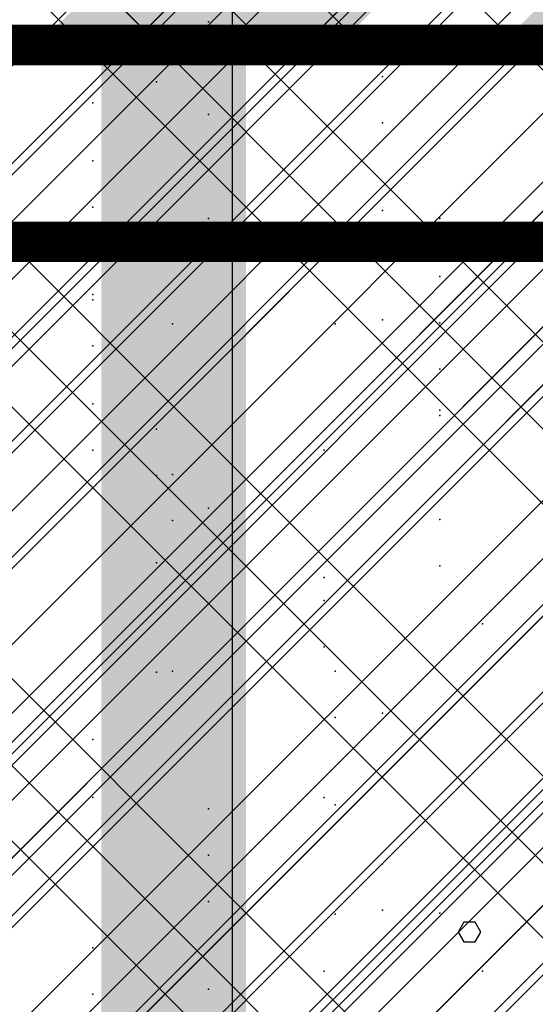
# Model space of a CAD drawing. Extents: x -2 to 113, y -136 to 16.
# Tile 263 of 541: x 51.41 to 52.72, y -35.58 to -33.07. Entities that reach past the tile are written whole.
import ezdxf

# ---------------------------------------------------------------- set-up
doc = ezdxf.new("R2010")
doc.units = 0
doc.header["$MEASUREMENT"] = 0
doc.linetypes.add('SOLID', pattern=[0])
doc.layers.get('0').update_dxf_attribs({"linetype": 'SOLID'})
for name, color, linetype in [('1', 7, 'SOLID'), ('10', 7, 'SOLID'), ('11', 7, 'SOLID'), ('12', 7, 'SOLID'), ('13', 7, 'SOLID'), ('14', 7, 'SOLID'), ('15', 7, 'SOLID'), ('16', 7, 'SOLID'), ('17', 7, 'SOLID'), ('18', 7, 'SOLID'), ('19', 7, 'SOLID'), ('2', 7, 'SOLID'), ('20', 7, 'SOLID'), ('21', 7, 'SOLID'), ('22', 7, 'SOLID'), ('23', 7, 'SOLID'), ('24', 7, 'SOLID'), ('25', 7, 'SOLID'), ('26', 7, 'SOLID'), ('27', 7, 'SOLID'), ('28', 7, 'SOLID'), ('29', 7, 'SOLID'), ('3', 7, 'SOLID'), ('30', 7, 'SOLID'), ('31', 7, 'SOLID'), ('32', 7, 'SOLID'), ('33', 7, 'SOLID'), ('34', 7, 'SOLID'), ('35', 7, 'SOLID'), ('36', 7, 'SOLID'), ('37', 7, 'SOLID'), ('39', 7, 'SOLID'), ('4', 7, 'SOLID'), ('40', 7, 'SOLID'), ('41', 7, 'SOLID'), ('42', 7, 'SOLID'), ('43', 7, 'SOLID'), ('44', 7, 'SOLID'), ('45', 7, 'SOLID'), ('46', 7, 'SOLID'), ('47', 7, 'SOLID'), ('48', 7, 'SOLID'), ('49', 7, 'SOLID'), ('5', 7, 'SOLID'), ('50', 7, 'SOLID'), ('51', 7, 'SOLID'), ('52', 7, 'SOLID'), ('53', 7, 'SOLID'), ('54', 7, 'SOLID'), ('55', 7, 'SOLID'), ('56', 7, 'SOLID'), ('57', 7, 'SOLID'), ('58', 7, 'SOLID'), ('59', 7, 'SOLID'), ('6', 7, 'SOLID'), ('60', 7, 'SOLID'), ('61', 7, 'SOLID'), ('62', 7, 'SOLID'), ('63', 7, 'SOLID'), ('64', 7, 'SOLID'), ('65', 7, 'SOLID'), ('66', 7, 'SOLID'), ('67', 7, 'SOLID'), ('68', 7, 'SOLID'), ('7', 7, 'SOLID'), ('8', 7, 'SOLID'), ('9', 7, 'SOLID')]:
    doc.layers.add(name, color=color, linetype=linetype)

msp = doc.modelspace()

# ---------------------------------------------------------------- linework, layer by layer
at = {"color": 7}
for p in [(52.3354, -33.2187), (51.5987, -33.4326), (52.481, -33.7267), (51.761, -34.1144), (52.2151, -34.7294), (51.8928, -35.1973), (52.5891, -35.4915)]:
    msp.add_point(p, dxfattribs=at)
at = {"layer": '1', "color": 7, "linetype": 'SOLID'}
for points in [[(51.6942, -33.1385), (54.1942, -30.6385)], [(49.7825, -36.0797), (52.7237, -33.1385)], [(49.7825, -37.5503), (54.1942, -33.1385)]]:
    msp.add_lwpolyline(points, dxfattribs=at)
at = {"layer": '1', "color": 7, "linetype": 'SOLID', "const_width": 0.1029}
msp.add_lwpolyline([(49.7825, -33.1385), (54.1942, -33.1385)], dxfattribs=at)
at = {"layer": '1', "color": 7}
for p in [(51.5987, -33.2856), (52.481, -33.5797), (51.8011, -33.8471), (52.1869, -34.1679), (52.3354, -34.8364), (51.5987, -35.0503), (52.481, -35.3444)]:
    msp.add_point(p, dxfattribs=at)
at = {"layer": '10', "color": 7, "linetype": 'SOLID', "const_width": 0.1029}
msp.add_lwpolyline([(49.7825, -33.1385), (54.1942, -33.1385)], dxfattribs=at)
at = {"layer": '10', "color": 7, "linetype": 'SOLID'}
for points in [[(49.7825, -36.0797), (52.7237, -33.1385)], [(49.7825, -37.5503), (54.1942, -33.1385)]]:
    msp.add_lwpolyline(points, dxfattribs=at)
at = {"layer": '10', "color": 7}
for p in [(51.5987, -33.2856), (52.481, -33.5797), (51.8011, -33.8471), (52.1869, -34.1679), (52.3354, -34.8364), (51.5987, -35.0503), (52.481, -35.3444)]:
    msp.add_point(p, dxfattribs=at)
for points in [[(52.1354, -32.9915), (51.9001, -32.9915), (52.1354, -33.1385), (51.7531, -33.1385)], [(52.3707, -32.9915), (52.1354, -32.9915), (52.2237, -33.1385), (52.1354, -33.1385)]]:
    msp.add_solid(points, dxfattribs=at)
at = {"layer": '11', "color": 7, "linetype": 'SOLID'}
for points in [[(51.9536, -45.6385), (51.9536, -25.6385)], [(52.5853, -33.6555), (52.5708, -33.6301), (52.5419, -33.6301), (52.5274, -33.6555), (52.5419, -33.6804), (52.5708, -33.6804), (52.5853, -33.6555)], [(52.5853, -35.3924), (52.5708, -35.367), (52.5419, -35.367), (52.5274, -35.3924), (52.5419, -35.4173), (52.5708, -35.4173), (52.5853, -35.3924)]]:
    msp.add_lwpolyline(points, dxfattribs=at)
at = {"layer": '12', "color": 7, "linetype": 'SOLID'}
for points in [[(49.7825, -36.0503), (54.1942, -31.6385)], [(49.7825, -37.5209), (54.1942, -33.1091)]]:
    msp.add_lwpolyline(points, dxfattribs=at)
at = {"layer": '12', "color": 7}
for p in [(52.3354, -33.3364), (51.5987, -33.5503), (52.481, -33.8444), (51.761, -34.2321), (52.2151, -34.8471), (51.8928, -35.315)]:
    msp.add_point(p, dxfattribs=at)
at = {"layer": '13', "color": 7, "linetype": 'SOLID'}
for points in [[(51.9536, -45.6385), (51.9536, -25.6385)], [(52.5853, -33.6555), (52.5708, -33.6301), (52.5419, -33.6301), (52.5274, -33.6555), (52.5419, -33.6804), (52.5708, -33.6804), (52.5853, -33.6555)], [(52.5853, -35.3924), (52.5708, -35.367), (52.5419, -35.367), (52.5274, -35.3924), (52.5419, -35.4173), (52.5708, -35.4173), (52.5853, -35.3924)]]:
    msp.add_lwpolyline(points, dxfattribs=at)
at = {"layer": '14', "color": 7}
for p in [(51.8928, -33.315), (52.5891, -33.6091), (51.5987, -33.9032), (52.1869, -34.4915), (51.8928, -35.0797)]:
    msp.add_point(p, dxfattribs=at)
at = {"layer": '15', "color": 7, "linetype": 'SOLID'}
for points in [[(51.9536, -45.6385), (51.9536, -25.6385)], [(52.5853, -33.6555), (52.5708, -33.6301), (52.5419, -33.6301), (52.5274, -33.6555), (52.5419, -33.6804), (52.5708, -33.6804), (52.5853, -33.6555)], [(52.5853, -35.3924), (52.5708, -35.367), (52.5419, -35.367), (52.5274, -35.3924), (52.5419, -35.4173), (52.5708, -35.4173), (52.5853, -35.3924)]]:
    msp.add_lwpolyline(points, dxfattribs=at)
at = {"layer": '16', "color": 7, "linetype": 'SOLID'}
for points in [[(49.7825, -35.5209), (54.1942, -31.1091)], [(49.7825, -36.9915), (54.1942, -32.5797)], [(50.606, -37.6385), (54.1942, -34.0503)]]:
    msp.add_lwpolyline(points, dxfattribs=at)
at = {"layer": '16', "color": 7}
for p in [(51.8928, -33.315), (52.5891, -33.6091), (51.5987, -33.9032), (52.1869, -34.4915), (51.8928, -35.0797)]:
    msp.add_point(p, dxfattribs=at)
at = {"layer": '17', "color": 7, "linetype": 'SOLID'}
for points in [[(51.9536, -45.6385), (51.9536, -25.6385)], [(52.5853, -33.6555), (52.5708, -33.6301), (52.5419, -33.6301), (52.5274, -33.6555), (52.5419, -33.6804), (52.5708, -33.6804), (52.5853, -33.6555)], [(52.5853, -35.3924), (52.5708, -35.367), (52.5419, -35.367), (52.5274, -35.3924), (52.5419, -35.4173), (52.5708, -35.4173), (52.5853, -35.3924)]]:
    msp.add_lwpolyline(points, dxfattribs=at)
at = {"layer": '18', "color": 7, "linetype": 'SOLID'}
msp.add_lwpolyline([(51.6942, -33.1385), (54.1942, -30.6385)], dxfattribs=at)
at = {"layer": '18', "color": 7, "linetype": 'SOLID', "const_width": 0.1029}
msp.add_lwpolyline([(49.7825, -33.1385), (54.1942, -33.1385)], dxfattribs=at)
at = {"layer": '18', "color": 7}
for p in [(51.5987, -33.2856), (52.481, -33.5797), (51.8011, -33.8471), (52.1869, -34.1679), (52.3354, -34.8364), (51.5987, -35.0503), (52.481, -35.3444)]:
    msp.add_point(p, dxfattribs=at)
at = {"layer": '19', "color": 7, "linetype": 'SOLID'}
for points in [[(51.9536, -45.6385), (51.9536, -25.6385)], [(52.5853, -33.6555), (52.5708, -33.6301), (52.5419, -33.6301), (52.5274, -33.6555), (52.5419, -33.6804), (52.5708, -33.6804), (52.5853, -33.6555)], [(52.5853, -35.3924), (52.5708, -35.367), (52.5419, -35.367), (52.5274, -35.3924), (52.5419, -35.4173), (52.5708, -35.4173), (52.5853, -35.3924)]]:
    msp.add_lwpolyline(points, dxfattribs=at)
at = {"layer": '2', "color": 7, "linetype": 'SOLID', "const_width": 0.1029}
msp.add_lwpolyline([(49.7825, -33.6385), (54.1942, -33.6385)], dxfattribs=at)
at = {"layer": '2', "color": 7}
for p in [(52.3354, -33.3364), (51.5987, -33.5503), (51.5987, -33.7856), (52.481, -34.0797), (51.8011, -34.3471), (52.1869, -34.6679), (52.3354, -35.3364), (51.5987, -35.5503)]:
    msp.add_point(p, dxfattribs=at)
at = {"layer": '20', "color": 7}
for p in [(51.8928, -33.0797), (51.5987, -33.6679), (52.481, -33.962), (51.8011, -34.2294), (52.1869, -34.5503), (52.3354, -35.2187), (51.5987, -35.4326)]:
    msp.add_point(p, dxfattribs=at)
at = {"layer": '21', "color": 7, "linetype": 'SOLID'}
for points in [[(51.9536, -45.6385), (51.9536, -25.6385)], [(52.5853, -33.6555), (52.5708, -33.6301), (52.5419, -33.6301), (52.5274, -33.6555), (52.5419, -33.6804), (52.5708, -33.6804), (52.5853, -33.6555)], [(52.5853, -35.3924), (52.5708, -35.367), (52.5419, -35.367), (52.5274, -35.3924), (52.5419, -35.4173), (52.5708, -35.4173), (52.5853, -35.3924)]]:
    msp.add_lwpolyline(points, dxfattribs=at)
at = {"layer": '22', "color": 7}
for p in [(51.761, -33.2321), (52.2151, -33.8471), (51.8928, -34.315), (52.5891, -34.6091), (51.5987, -34.9032), (52.1869, -35.4915)]:
    msp.add_point(p, dxfattribs=at)
at = {"layer": '23', "color": 7, "linetype": 'SOLID'}
for points in [[(51.9536, -45.6385), (51.9536, -25.6385)], [(52.5853, -33.6555), (52.5708, -33.6301), (52.5419, -33.6301), (52.5274, -33.6555), (52.5419, -33.6804), (52.5708, -33.6804), (52.5853, -33.6555)], [(52.5853, -35.3924), (52.5708, -35.367), (52.5419, -35.367), (52.5274, -35.3924), (52.5419, -35.4173), (52.5708, -35.4173), (52.5853, -35.3924)]]:
    msp.add_lwpolyline(points, dxfattribs=at)
at = {"layer": '24', "color": 7}
msp.add_solid([(51.6207, -60.6385), (51.9884, -60.6385), (51.6207, -30.6385), (51.9884, -30.6385)], dxfattribs=at)
at = {"layer": '25', "color": 7, "linetype": 'SOLID'}
for points in [[(51.9536, -45.6385), (51.9536, -25.6385)], [(52.5853, -33.6555), (52.5708, -33.6301), (52.5419, -33.6301), (52.5274, -33.6555), (52.5419, -33.6804), (52.5708, -33.6804), (52.5853, -33.6555)], [(52.5853, -35.3924), (52.5708, -35.367), (52.5419, -35.367), (52.5274, -35.3924), (52.5419, -35.4173), (52.5708, -35.4173), (52.5853, -35.3924)]]:
    msp.add_lwpolyline(points, dxfattribs=at)
at = {"layer": '26', "color": 7, "linetype": 'SOLID', "const_width": 0.1029}
msp.add_lwpolyline([(49.7825, -33.1385), (54.1942, -33.1385)], dxfattribs=at)
at = {"layer": '26', "color": 7}
msp.add_solid([(51.6207, -60.6385), (51.9884, -60.6385), (51.6207, -33.1385), (51.9884, -33.1385)], dxfattribs=at)
at = {"layer": '27', "color": 7, "linetype": 'SOLID', "const_width": 0.1029}
msp.add_lwpolyline([(49.7825, -33.1385), (54.1942, -33.1385)], dxfattribs=at)
at = {"layer": '27', "color": 7}
for p in [(51.5987, -33.2856), (52.481, -33.5797), (51.8011, -33.8471), (52.1869, -34.1679), (52.3354, -34.8364), (51.5987, -35.0503), (52.481, -35.3444)]:
    msp.add_point(p, dxfattribs=at)
for points in [[(51.9001, -32.6973), (51.4589, -33.1385), (51.9001, -32.6973), (51.9295, -33.1385)], [(51.9001, -32.6973), (51.9295, -33.1385), (51.9001, -32.6973), (52.1354, -32.9326)], [(53.0766, -32.6973), (52.6354, -33.1385), (53.0766, -32.6973), (53.106, -33.1385)]]:
    msp.add_solid(points, dxfattribs=at)
at = {"layer": '28', "color": 7}
for p in [(52.3354, -33.2187), (51.5987, -33.4326), (52.481, -33.7267), (51.761, -34.1144), (52.2151, -34.7294), (51.8928, -35.1973), (52.5891, -35.4915)]:
    msp.add_point(p, dxfattribs=at)
at = {"layer": '29', "color": 7, "linetype": 'SOLID', "const_width": 0.1029}
msp.add_lwpolyline([(49.7825, -33.1385), (54.1942, -33.1385)], dxfattribs=at)
at = {"layer": '29', "color": 7, "linetype": 'SOLID'}
for points in [[(50.2237, -35.6385), (52.7237, -33.1385)], [(51.6942, -35.6385), (54.1942, -33.1385)]]:
    msp.add_lwpolyline(points, dxfattribs=at)
at = {"layer": '29', "color": 7}
for p in [(51.5987, -33.2856), (52.481, -33.5797), (51.8011, -33.8471), (52.1869, -34.1679), (52.3354, -34.8364), (51.5987, -35.0503), (52.481, -35.3444)]:
    msp.add_point(p, dxfattribs=at)
at = {"layer": '3', "color": 7, "linetype": 'SOLID'}
for points in [[(51.9536, -45.6385), (51.9536, -25.6385)], [(52.5853, -33.6555), (52.5708, -33.6301), (52.5419, -33.6301), (52.5274, -33.6555), (52.5419, -33.6804), (52.5708, -33.6804), (52.5853, -33.6555)], [(52.5853, -35.3924), (52.5708, -35.367), (52.5419, -35.367), (52.5274, -35.3924), (52.5419, -35.4173), (52.5708, -35.4173), (52.5853, -35.3924)]]:
    msp.add_lwpolyline(points, dxfattribs=at)
at = {"layer": '30', "color": 7, "linetype": 'SOLID'}
for points in [[(51.6942, -33.1385), (54.1942, -30.6385)], [(49.7825, -35.3444), (51.9884, -33.1385)], [(50.2237, -35.6385), (52.7237, -33.1385)], [(50.9589, -35.6385), (53.4589, -33.1385)], [(51.6942, -35.6385), (54.1942, -33.1385)], [(52.4295, -35.6385), (54.1942, -33.8738)]]:
    msp.add_lwpolyline(points, dxfattribs=at)
at = {"layer": '30', "color": 7, "linetype": 'SOLID', "const_width": 0.1029}
msp.add_lwpolyline([(49.7825, -33.1385), (54.1942, -33.1385)], dxfattribs=at)
at = {"layer": '31', "color": 7, "linetype": 'SOLID'}
for points in [[(51.9536, -45.6385), (51.9536, -25.6385)], [(49.7825, -35.9326), (54.1942, -31.5209)], [(49.7825, -37.4032), (54.1942, -32.9915)], [(52.5853, -33.6555), (52.5708, -33.6301), (52.5419, -33.6301), (52.5274, -33.6555), (52.5419, -33.6804), (52.5708, -33.6804), (52.5853, -33.6555)], [(52.5853, -35.3924), (52.5708, -35.367), (52.5419, -35.367), (52.5274, -35.3924), (52.5419, -35.4173), (52.5708, -35.4173), (52.5853, -35.3924)]]:
    msp.add_lwpolyline(points, dxfattribs=at)
at = {"layer": '31', "color": 7}
for p in [(52.3354, -33.2187), (51.5987, -33.4326), (52.481, -33.7267), (51.761, -34.1144), (52.2151, -34.7294), (51.8928, -35.1973), (52.5891, -35.4915)]:
    msp.add_point(p, dxfattribs=at)
at = {"layer": '32', "color": 7, "linetype": 'SOLID'}
for points in [[(49.7825, -35.9326), (54.1942, -31.5209)], [(49.7825, -37.4032), (54.1942, -32.9915)]]:
    msp.add_lwpolyline(points, dxfattribs=at)
at = {"layer": '32', "color": 7}
for p in [(52.3354, -33.2187), (51.5987, -33.4326), (52.481, -33.7267), (51.761, -34.1144), (52.2151, -34.7294), (51.8928, -35.1973), (52.5891, -35.4915)]:
    msp.add_point(p, dxfattribs=at)
at = {"layer": '33', "color": 7, "linetype": 'SOLID'}
for points in [[(49.7825, -35.9326), (54.1942, -31.5209)], [(49.7825, -37.4032), (54.1942, -32.9915)]]:
    msp.add_lwpolyline(points, dxfattribs=at)
at = {"layer": '33', "color": 7}
for p in [(52.3354, -33.2187), (51.5987, -33.4326), (52.481, -33.7267), (51.761, -34.1144), (52.2151, -34.7294), (51.8928, -35.1973), (52.5891, -35.4915)]:
    msp.add_point(p, dxfattribs=at)
at = {"layer": '34', "color": 7, "linetype": 'SOLID'}
for points in [[(49.7825, -35.9326), (54.1942, -31.5209)], [(49.7825, -37.4032), (54.1942, -32.9915)]]:
    msp.add_lwpolyline(points, dxfattribs=at)
at = {"layer": '34', "color": 7}
for p in [(52.3354, -33.2187), (51.5987, -33.4326), (52.481, -33.7267), (51.761, -34.1144), (52.2151, -34.7294), (51.8928, -35.1973), (52.5891, -35.4915)]:
    msp.add_point(p, dxfattribs=at)
at = {"layer": '35', "color": 7, "linetype": 'SOLID'}
for points in [[(49.7825, -35.9326), (54.1942, -31.5209)], [(49.7825, -37.4032), (54.1942, -32.9915)]]:
    msp.add_lwpolyline(points, dxfattribs=at)
at = {"layer": '35', "color": 7}
for p in [(52.3354, -33.2187), (51.5987, -33.4326), (52.481, -33.7267), (51.761, -34.1144), (52.2151, -34.7294), (51.8928, -35.1973), (52.5891, -35.4915)]:
    msp.add_point(p, dxfattribs=at)
at = {"layer": '36', "color": 7, "linetype": 'SOLID'}
for points in [[(49.7825, -35.9326), (54.1942, -31.5209)], [(49.7825, -37.4032), (54.1942, -32.9915)]]:
    msp.add_lwpolyline(points, dxfattribs=at)
at = {"layer": '36', "color": 7}
for p in [(52.3354, -33.2187), (51.5987, -33.4326), (52.481, -33.7267), (51.761, -34.1144), (52.2151, -34.7294), (51.8928, -35.1973), (52.5891, -35.4915)]:
    msp.add_point(p, dxfattribs=at)
at = {"layer": '37', "color": 7, "linetype": 'SOLID'}
for points in [[(49.7825, -35.9326), (54.1942, -31.5209)], [(49.7825, -37.4032), (54.1942, -32.9915)]]:
    msp.add_lwpolyline(points, dxfattribs=at)
at = {"layer": '37', "color": 7}
for p in [(52.3354, -33.2187), (51.5987, -33.4326), (52.481, -33.7267), (51.761, -34.1144), (52.2151, -34.7294), (51.8928, -35.1973), (52.5891, -35.4915)]:
    msp.add_point(p, dxfattribs=at)
at = {"layer": '39', "color": 7, "linetype": 'SOLID'}
for points in [[(49.7825, -35.4915), (54.1942, -31.0797)], [(51.106, -35.6385), (54.1942, -32.5503)], [(52.5766, -35.6385), (54.1942, -34.0209)]]:
    msp.add_lwpolyline(points, dxfattribs=at)
at = {"layer": '39', "color": 7}
for p in [(51.8928, -33.5797), (51.5987, -34.1679), (52.481, -34.462), (51.8011, -34.7294), (52.1869, -35.0503)]:
    msp.add_point(p, dxfattribs=at)
at = {"layer": '4', "color": 7, "linetype": 'SOLID'}
for points in [[(51.6648, -33.6385), (54.1942, -31.1091)], [(50.7237, -35.6385), (52.7237, -33.6385)], [(52.1942, -35.6385), (54.1942, -33.6385)]]:
    msp.add_lwpolyline(points, dxfattribs=at)
at = {"layer": '4', "color": 7, "linetype": 'SOLID', "const_width": 0.1029}
msp.add_lwpolyline([(49.7825, -33.6385), (54.1942, -33.6385)], dxfattribs=at)
at = {"layer": '4', "color": 7}
for p in [(51.8928, -33.315), (52.5891, -33.6091), (51.5987, -33.7856), (52.481, -34.0797), (51.8011, -34.3471), (52.1869, -34.6679), (52.3354, -35.3364), (51.5987, -35.5503)]:
    msp.add_point(p, dxfattribs=at)
at = {"layer": '40', "color": 7}
for p in [(52.3354, -33.2187), (51.5987, -33.4326), (52.481, -33.7267), (51.761, -34.1144), (52.2151, -34.7294), (51.8928, -35.1973), (52.5891, -35.4915)]:
    msp.add_point(p, dxfattribs=at)
at = {"layer": '41', "color": 7}
for p in [(51.761, -33.2321), (52.2151, -33.8471), (51.8928, -34.315), (52.5891, -34.6091), (51.5987, -34.9032), (52.1869, -35.4915)]:
    msp.add_point(p, dxfattribs=at)
at = {"layer": '42', "color": 7}
for p in [(52.3354, -33.2187), (51.5987, -33.4326), (52.481, -33.7267), (51.761, -34.1144), (52.2151, -34.7294), (51.8928, -35.1973), (52.5891, -35.4915)]:
    msp.add_point(p, dxfattribs=at)
at = {"layer": '43', "color": 7, "linetype": 'SOLID'}
for points in [[(49.7825, -35.9326), (54.1942, -31.5209)], [(49.7825, -37.4032), (54.1942, -32.9915)]]:
    msp.add_lwpolyline(points, dxfattribs=at)
at = {"layer": '43', "color": 7}
for p in [(52.3354, -33.2187), (51.5987, -33.4326), (52.481, -33.7267), (51.761, -34.1144), (52.2151, -34.7294), (51.8928, -35.1973), (52.5891, -35.4915)]:
    msp.add_point(p, dxfattribs=at)
at = {"layer": '44', "color": 7, "linetype": 'SOLID'}
for points in [[(51.9536, -45.6385), (51.9536, -25.6385)], [(52.5853, -33.6555), (52.5708, -33.6301), (52.5419, -33.6301), (52.5274, -33.6555), (52.5419, -33.6804), (52.5708, -33.6804), (52.5853, -33.6555)], [(52.5853, -35.3924), (52.5708, -35.367), (52.5419, -35.367), (52.5274, -35.3924), (52.5419, -35.4173), (52.5708, -35.4173), (52.5853, -35.3924)]]:
    msp.add_lwpolyline(points, dxfattribs=at)
at = {"layer": '45', "color": 7, "linetype": 'SOLID'}
for points in [[(49.7825, -35.0797), (52.7237, -32.1385)], [(49.7825, -36.5503), (54.1942, -32.1385)], [(49.7825, -38.0209), (54.1942, -33.6091)]]:
    msp.add_lwpolyline(points, dxfattribs=at)
at = {"layer": '45', "color": 7}
for p in [(52.1869, -33.1679), (52.3354, -33.8364), (51.5987, -34.0503), (52.481, -34.3444), (51.761, -34.7321), (52.2151, -35.3471)]:
    msp.add_point(p, dxfattribs=at)
at = {"layer": '46', "color": 7, "linetype": 'SOLID'}
for points in [[(49.7825, -34.802), (54.1942, -30.3903)], [(50.4166, -35.6385), (54.1942, -31.8609)], [(51.8872, -35.6385), (54.1942, -33.3315)]]:
    msp.add_lwpolyline(points, dxfattribs=at)
at = {"layer": '46', "color": 7}
for p in [(52.3354, -33.5587), (51.5987, -33.7726), (52.481, -34.0667), (51.761, -34.4544), (52.2151, -35.0694), (51.8928, -35.5373)]:
    msp.add_point(p, dxfattribs=at)
at = {"layer": '47', "color": 7, "linetype": 'SOLID'}
for points in [[(49.7828, -30.6385), (49.7832, -30.6389), (52.2827, -33.1385)], [(51.6942, -33.1385), (54.1942, -30.6385)], [(49.7825, -35.3444), (51.9884, -33.1385)], [(49.7828, -33.1385), (49.7832, -33.1389), (52.2827, -35.6385)], [(50.5913, -35.6385), (53.0913, -33.1385)], [(50.8856, -33.1385), (52.3281, -34.581), (53.3856, -35.6385)], [(51.6942, -35.6385), (54.1942, -33.1385)], [(51.9884, -33.1385), (54.1942, -35.3444)]]:
    msp.add_lwpolyline(points, dxfattribs=at)
at = {"layer": '47', "color": 7, "linetype": 'SOLID', "const_width": 0.1029}
msp.add_lwpolyline([(49.7825, -33.1385), (54.1942, -33.1385)], dxfattribs=at)
at = {"layer": '48', "color": 7, "linetype": 'SOLID'}
for points in [[(49.7825, -35.0503), (54.1942, -30.6385)], [(50.6648, -35.6385), (54.1942, -32.1091)], [(52.1354, -35.6385), (54.1942, -33.5797)]]:
    msp.add_lwpolyline(points, dxfattribs=at)
at = {"layer": '48', "color": 7}
for p in [(51.761, -33.2321), (52.2151, -33.8471), (51.8928, -34.315), (52.5891, -34.6091), (51.5987, -34.9032), (52.1869, -35.4915)]:
    msp.add_point(p, dxfattribs=at)
at = {"layer": '49', "color": 7, "linetype": 'SOLID'}
for points in [[(52.1354, -33.1385), (54.1942, -31.0797)], [(49.7825, -36.0797), (52.7237, -33.1385)], [(49.7825, -37.5503), (54.1942, -33.1385)]]:
    msp.add_lwpolyline(points, dxfattribs=at)
at = {"layer": '49', "color": 7, "linetype": 'SOLID', "const_width": 0.1029}
msp.add_lwpolyline([(49.7825, -33.1385), (54.1942, -33.1385)], dxfattribs=at)
at = {"layer": '49', "color": 7}
for p in [(51.5987, -33.2856), (52.481, -33.5797), (51.8011, -33.8471), (52.1869, -34.1679), (52.3354, -34.8364), (51.5987, -35.0503), (52.481, -35.3444)]:
    msp.add_point(p, dxfattribs=at)
at = {"layer": '5', "color": 7, "linetype": 'SOLID'}
for points in [[(51.9536, -45.6385), (51.9536, -25.6385)], [(52.5853, -33.6555), (52.5708, -33.6301), (52.5419, -33.6301), (52.5274, -33.6555), (52.5419, -33.6804), (52.5708, -33.6804), (52.5853, -33.6555)], [(52.5853, -35.3924), (52.5708, -35.367), (52.5419, -35.367), (52.5274, -35.3924), (52.5419, -35.4173), (52.5708, -35.4173), (52.5853, -35.3924)]]:
    msp.add_lwpolyline(points, dxfattribs=at)
at = {"layer": '50', "color": 7, "linetype": 'SOLID'}
for points in [[(49.7825, -36.0503), (54.1942, -31.6385)], [(49.7825, -37.5209), (54.1942, -33.1091)]]:
    msp.add_lwpolyline(points, dxfattribs=at)
at = {"layer": '50', "color": 7}
for p in [(52.3354, -33.3364), (51.5987, -33.5503), (52.481, -33.8444), (51.761, -34.2321), (52.2151, -34.8471), (51.8928, -35.315)]:
    msp.add_point(p, dxfattribs=at)
at = {"layer": '51', "color": 7, "linetype": 'SOLID'}
for points in [[(49.7825, -35.1973), (54.1942, -30.7856)], [(49.7825, -35.9326), (54.1942, -31.5209)], [(49.7825, -36.6679), (54.1942, -32.2562)], [(49.7825, -37.4032), (54.1942, -32.9915)], [(49.7825, -38.1385), (54.1942, -33.7267)]]:
    msp.add_lwpolyline(points, dxfattribs=at)
at = {"layer": '52', "color": 7, "linetype": 'SOLID', "const_width": 0.1029}
msp.add_lwpolyline([(49.7825, -33.1385), (54.1942, -33.1385)], dxfattribs=at)
at = {"layer": '52', "color": 7}
for p in [(51.5987, -33.2856), (52.481, -33.5797), (51.8011, -33.8471), (52.1869, -34.1679), (52.3354, -34.8364), (51.5987, -35.0503), (52.481, -35.3444)]:
    msp.add_point(p, dxfattribs=at)
at = {"layer": '53', "color": 7}
for p in [(52.3354, -33.2187), (51.5987, -33.4326), (52.481, -33.7267), (51.761, -34.1144), (52.2151, -34.7294), (51.8928, -35.1973), (52.5891, -35.4915)]:
    msp.add_point(p, dxfattribs=at)
at = {"layer": '54', "color": 7, "linetype": 'SOLID'}
for points in [[(49.7825, -31.1532), (51.7678, -33.1385)], [(52.2089, -33.1385), (54.1942, -31.1532)], [(49.7825, -35.3444), (51.9884, -33.1385)], [(49.7825, -36.0797), (52.7237, -33.1385)], [(49.7825, -36.815), (53.4589, -33.1385)], [(49.7825, -37.5503), (54.1942, -33.1385)], [(49.7825, -38.2856), (54.1942, -33.8738)]]:
    msp.add_lwpolyline(points, dxfattribs=at)
at = {"layer": '54', "color": 7, "linetype": 'SOLID', "const_width": 0.1029}
msp.add_lwpolyline([(49.7825, -33.1385), (54.1942, -33.1385)], dxfattribs=at)
at = {"layer": '55', "color": 7, "linetype": 'SOLID'}
for points in [[(51.9536, -45.6385), (51.9536, -25.6385)], [(52.5853, -33.6555), (52.5708, -33.6301), (52.5419, -33.6301), (52.5274, -33.6555), (52.5419, -33.6804), (52.5708, -33.6804), (52.5853, -33.6555)], [(52.5853, -35.3924), (52.5708, -35.367), (52.5419, -35.367), (52.5274, -35.3924), (52.5419, -35.4173), (52.5708, -35.4173), (52.5853, -35.3924)]]:
    msp.add_lwpolyline(points, dxfattribs=at)
at = {"layer": '56', "color": 7}
for p in [(51.761, -33.2321), (52.2151, -33.8471), (51.8928, -34.315), (52.5891, -34.6091), (51.5987, -34.9032), (52.1869, -35.4915)]:
    msp.add_point(p, dxfattribs=at)
at = {"layer": '57', "color": 7, "linetype": 'SOLID', "const_width": 0.1029}
msp.add_lwpolyline([(49.7825, -33.1385), (54.1942, -33.1385)], dxfattribs=at)
at = {"layer": '57', "color": 7}
for p in [(51.5987, -33.2856), (52.481, -33.5797), (51.8011, -33.8471), (52.1869, -34.1679), (52.3354, -34.8364), (51.5987, -35.0503), (52.481, -35.3444)]:
    msp.add_point(p, dxfattribs=at)
msp.add_solid([(51.6207, -33.1385), (51.9884, -33.1385), (51.6207, -25.6385), (51.9884, -25.6385)], dxfattribs=at)
at = {"layer": '58', "color": 7, "linetype": 'SOLID'}
for points in [[(51.9536, -45.6385), (51.9536, -25.6385)], [(52.5853, -33.6555), (52.5708, -33.6301), (52.5419, -33.6301), (52.5274, -33.6555), (52.5419, -33.6804), (52.5708, -33.6804), (52.5853, -33.6555)], [(52.5853, -35.3924), (52.5708, -35.367), (52.5419, -35.367), (52.5274, -35.3924), (52.5419, -35.4173), (52.5708, -35.4173), (52.5853, -35.3924)]]:
    msp.add_lwpolyline(points, dxfattribs=at)
at = {"layer": '59', "color": 7, "linetype": 'SOLID'}
for points in [[(51.6942, -33.1385), (54.1942, -30.6385)], [(49.7825, -36.0797), (52.7237, -33.1385)], [(49.7825, -37.5503), (54.1942, -33.1385)]]:
    msp.add_lwpolyline(points, dxfattribs=at)
at = {"layer": '59', "color": 7, "linetype": 'SOLID', "const_width": 0.1029}
msp.add_lwpolyline([(49.7825, -33.1385), (54.1942, -33.1385)], dxfattribs=at)
at = {"layer": '59', "color": 7}
for p in [(51.5987, -33.2856), (52.481, -33.5797), (51.8011, -33.8471), (52.1869, -34.1679), (52.3354, -34.8364), (51.5987, -35.0503), (52.481, -35.3444)]:
    msp.add_point(p, dxfattribs=at)
at = {"layer": '6', "color": 7, "linetype": 'SOLID'}
for points in [[(49.7825, -30.8803), (52.0407, -33.1385)], [(51.936, -33.1385), (54.1942, -30.8803)], [(49.7825, -36.0797), (52.7237, -33.1385)], [(49.7825, -37.5503), (54.1942, -33.1385)]]:
    msp.add_lwpolyline(points, dxfattribs=at)
at = {"layer": '6', "color": 7, "linetype": 'SOLID', "const_width": 0.1029}
msp.add_lwpolyline([(49.7825, -33.1385), (54.1942, -33.1385)], dxfattribs=at)
at = {"layer": '6', "color": 7}
for p in [(51.5987, -33.2856), (52.481, -33.5797), (51.8011, -33.8471), (52.1869, -34.1679), (52.3354, -34.8364), (51.5987, -35.0503), (52.481, -35.3444)]:
    msp.add_point(p, dxfattribs=at)
at = {"layer": '60', "color": 7, "linetype": 'SOLID'}
for points in [[(51.9536, -45.6385), (51.9536, -25.6385)], [(52.5853, -33.6555), (52.5708, -33.6301), (52.5419, -33.6301), (52.5274, -33.6555), (52.5419, -33.6804), (52.5708, -33.6804), (52.5853, -33.6555)], [(52.5853, -35.3924), (52.5708, -35.367), (52.5419, -35.367), (52.5274, -35.3924), (52.5419, -35.4173), (52.5708, -35.4173), (52.5853, -35.3924)]]:
    msp.add_lwpolyline(points, dxfattribs=at)
at = {"layer": '61', "color": 7, "linetype": 'SOLID'}
msp.add_lwpolyline([(51.6942, -33.1385), (54.1942, -30.6385)], dxfattribs=at)
at = {"layer": '61', "color": 7, "linetype": 'SOLID', "const_width": 0.1029}
msp.add_lwpolyline([(49.7825, -33.1385), (54.1942, -33.1385)], dxfattribs=at)
at = {"layer": '61', "color": 7}
for p in [(51.5987, -33.2856), (52.481, -33.5797), (51.8011, -33.8471), (52.1869, -34.1679), (52.3354, -34.8364), (51.5987, -35.0503), (52.481, -35.3444)]:
    msp.add_point(p, dxfattribs=at)
at = {"layer": '62', "color": 7, "linetype": 'SOLID'}
for points in [[(51.9536, -45.6385), (51.9536, -25.6385)], [(52.5853, -33.6555), (52.5708, -33.6301), (52.5419, -33.6301), (52.5274, -33.6555), (52.5419, -33.6804), (52.5708, -33.6804), (52.5853, -33.6555)], [(52.5853, -35.3924), (52.5708, -35.367), (52.5419, -35.367), (52.5274, -35.3924), (52.5419, -35.4173), (52.5708, -35.4173), (52.5853, -35.3924)]]:
    msp.add_lwpolyline(points, dxfattribs=at)
at = {"layer": '63', "color": 7, "linetype": 'SOLID'}
for points in [[(49.7825, -35.0503), (54.1942, -30.6385)], [(49.7825, -35.7856), (54.1942, -31.3738)], [(49.7825, -36.5209), (54.1942, -32.1091)], [(49.7825, -37.2562), (54.1942, -32.8444)], [(49.7825, -37.9915), (54.1942, -33.5797)]]:
    msp.add_lwpolyline(points, dxfattribs=at)
at = {"layer": '64', "color": 7, "linetype": 'SOLID'}
for points in [[(51.9536, -45.6385), (51.9536, -25.6385)], [(52.5853, -33.6555), (52.5708, -33.6301), (52.5419, -33.6301), (52.5274, -33.6555), (52.5419, -33.6804), (52.5708, -33.6804), (52.5853, -33.6555)], [(52.5853, -35.3924), (52.5708, -35.367), (52.5419, -35.367), (52.5274, -35.3924), (52.5419, -35.4173), (52.5708, -35.4173), (52.5853, -35.3924)]]:
    msp.add_lwpolyline(points, dxfattribs=at)
at = {"layer": '65', "color": 7, "linetype": 'SOLID'}
for points in [[(49.7825, -31.1532), (54.1942, -35.565)], [(49.7825, -35.565), (54.1942, -31.1532)], [(49.7825, -32.2562), (54.1942, -36.6679)], [(49.7825, -36.6679), (54.1942, -32.2562)], [(49.7825, -33.3591), (54.1942, -37.7709)], [(49.7825, -37.7709), (54.1942, -33.3591)]]:
    msp.add_lwpolyline(points, dxfattribs=at)
at = {"layer": '66', "color": 7, "linetype": 'SOLID'}
for points in [[(51.9536, -45.6385), (51.9536, -25.6385)], [(52.5853, -33.6555), (52.5708, -33.6301), (52.5419, -33.6301), (52.5274, -33.6555), (52.5419, -33.6804), (52.5708, -33.6804), (52.5853, -33.6555)], [(52.5853, -35.3924), (52.5708, -35.367), (52.5419, -35.367), (52.5274, -35.3924), (52.5419, -35.4173), (52.5708, -35.4173), (52.5853, -35.3924)]]:
    msp.add_lwpolyline(points, dxfattribs=at)
at = {"layer": '67', "color": 7, "linetype": 'SOLID'}
for points in [[(49.7825, -30.2415), (54.1942, -34.6532)], [(49.7825, -31.3444), (54.1942, -35.7562)], [(49.7825, -35.7562), (54.1942, -31.3444)], [(49.7825, -32.4473), (54.1942, -36.8591)], [(49.7825, -36.8591), (54.1942, -32.4473)], [(49.7825, -33.5503), (54.1942, -37.962)], [(49.7825, -37.962), (54.1942, -33.5503)]]:
    msp.add_lwpolyline(points, dxfattribs=at)
at = {"layer": '68', "color": 7, "linetype": 'SOLID'}
for points in [[(51.9536, -45.6385), (51.9536, -25.6385)], [(52.5853, -33.6555), (52.5708, -33.6301), (52.5419, -33.6301), (52.5274, -33.6555), (52.5419, -33.6804), (52.5708, -33.6804), (52.5853, -33.6555)], [(52.5853, -35.3924), (52.5708, -35.367), (52.5419, -35.367), (52.5274, -35.3924), (52.5419, -35.4173), (52.5708, -35.4173), (52.5853, -35.3924)]]:
    msp.add_lwpolyline(points, dxfattribs=at)
at = {"layer": '7', "color": 7}
for p in [(52.3354, -33.2187), (51.5987, -33.4326), (52.481, -33.7267), (51.761, -34.1144), (52.2151, -34.7294), (51.8928, -35.1973), (52.5891, -35.4915)]:
    msp.add_point(p, dxfattribs=at)
at = {"layer": '8', "color": 7, "linetype": 'SOLID'}
for points in [[(49.7825, -35.4915), (54.1942, -31.0797)], [(50.106, -36.6385), (54.1942, -32.5503)], [(51.5766, -36.6385), (54.1942, -34.0209)]]:
    msp.add_lwpolyline(points, dxfattribs=at)
at = {"layer": '8', "color": 7}
for p in [(51.8928, -33.5797), (51.5987, -34.1679), (52.481, -34.462), (51.8011, -34.7294), (52.1869, -35.0503)]:
    msp.add_point(p, dxfattribs=at)
at = {"layer": '9', "color": 7, "linetype": 'SOLID'}
for points in [[(51.9536, -45.6385), (51.9536, -25.6385)], [(52.5853, -33.6555), (52.5708, -33.6301), (52.5419, -33.6301), (52.5274, -33.6555), (52.5419, -33.6804), (52.5708, -33.6804), (52.5853, -33.6555)], [(52.5853, -35.3924), (52.5708, -35.367), (52.5419, -35.367), (52.5274, -35.3924), (52.5419, -35.4173), (52.5708, -35.4173), (52.5853, -35.3924)]]:
    msp.add_lwpolyline(points, dxfattribs=at)

doc.saveas('drawing.dxf')
